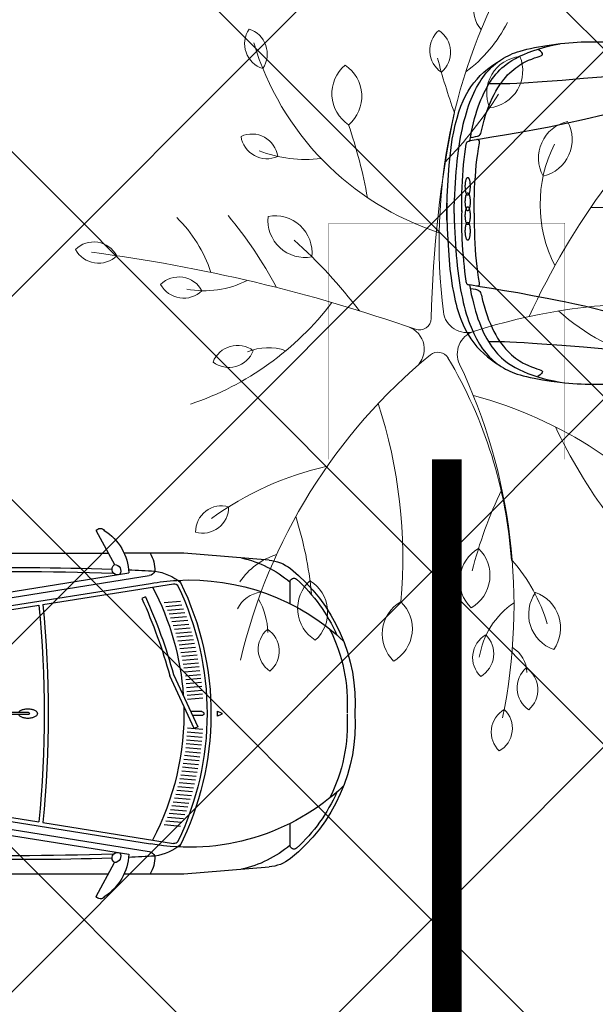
# Model space of a CAD drawing. Header units: millimetres. Extents: x 747415 to 1601423, y -236173 to 551995.
# Tile 278 of 549: x 1035586 to 1038514, y 208168 to 213172. Entities that reach past the tile are written whole.
import ezdxf

# ---------------------------------------------------------------- set-up
doc = ezdxf.new("R2010")
doc.units = ezdxf.units.MM
doc.header["$LTSCALE"] = 100
doc.header["$MEASUREMENT"] = 0
doc.linetypes.add('DASHED2', pattern=[9.525, 6.35, -3.175])
doc.layers.get('0').update_dxf_attribs({"linetype": 'CONTINUOUS', "lineweight": 0})
for name, color, linetype in [('T--A9041_VERHARDING_Parkeren', 9, 'CONTINUOUS'), ('T--L9041_VERHARDING_Parkeren', 9, 'DASHED2'), ('T--L9082_INRICHTING_SPECIFIEK_Auto', 8, 'CONTINUOUS')]:
    doc.layers.add(name, color=color, linetype=linetype)
for name, color, linetype, lineweight in [('T--A9042_BEPLANTING', 90, 'CONTINUOUS', 0), ('T--L9032_HEKWERKEN', 7, 'CONTINUOUS', 0), ('T--L9042_BOMEN', 84, 'CONTINUOUS', 0)]:
    doc.layers.add(name, color=color, linetype=linetype, lineweight=lineweight)

# ---------------------------------------------------------------- blocks, each defined once
blk = doc.blocks.new('auto17')
for p, q in [((703.6, 867.6), (1533.8, 867.6)), ((115.7, 361.8), (115.3, 362.7)), ((75.7, 9.3), (75.7, -1.4)), ((75.7, -15.2), (75.7, -2.9)), ((705, -871.5), (1505.7, -871))]:
    blk.add_line(p, q)
for points in [[(37.6, 1), (38.1, 33.9), (39, 66.2), (40.5, 97.1), (41.9, 127.5), (43.8, 156.8), (45.7, 185.8), (48.1, 213.7), (50.5, 241.2), (53.3, 267.1), (56.2, 293.1), (59.5, 318.1), (62.9, 342.1), (66.7, 365.7), (70.5, 388.7), (74.8, 410.8), (79.1, 431.8), (83.8, 452.9), (88.6, 472.5), (93.8, 492.1), (99.1, 510.7), (104.8, 528.9), (110.5, 546.5), (116.7, 563.2), (123.3, 579.4), (136.7, 610.3), (151, 638.7), (166.2, 664.7), (182.4, 688.7), (199.6, 710.3), (217.7, 730.4), (226.7, 739.2), (236.7, 748), (246.2, 756.3), (256.3, 764.2), (266.7, 771.5), (277.2, 778.9), (287.7, 785.2), (298.6, 791.6), (310.1, 797), (321.5, 802.4), (333, 807.8), (344.9, 812.2), (357.7, 816.6), (372.5, 821), (388.7, 825.4), (405.8, 829.8), (424.9, 834.2), (444.4, 838.2), (486.3, 846), (531.1, 852.9), (576.9, 858.3)], [(116.2, 364.2), (120.5, 388.2), (124.8, 411.7), (130, 434.3), (135.2, 456.3), (140.5, 477.4), (146.2, 498), (152.4, 517.6), (158.6, 536.7), (165.7, 555.3), (172.4, 573), (179.6, 590.2), (187.2, 606.8), (195.3, 622.5), (203.4, 637.7), (211.9, 651.9), (220.5, 665.6), (229.6, 678.9), (239.1, 691.1), (248.6, 703.4), (258.6, 714.2), (268.6, 725), (279.1, 734.8), (290.1, 744.1), (301, 752.4), (314.4, 763.2), (330.1, 773.5), (348.2, 783.8), (368.2, 794.1), (389.6, 803.9), (413, 813.2), (437.3, 822.5), (463, 830.8), (489.6, 838.7), (517.3, 845.5), (545.9, 851.9), (574.4, 857.3)], [(576.9, 858.3), (598.7, 860.7), (620.2, 862.7), (641.6, 864.7), (662.6, 866.1), (683, 867.1), (703.1, 867.6)], [(121, 381.3), (133.4, 383.8), (145.3, 385.8), (155.7, 388.7), (160, 391.2), (164.3, 394.1), (168.1, 398), (171.5, 402.4), (173.8, 408.8), (175.8, 416.6), (175.8, 415.2), (182.4, 443.1), (189.6, 469.6), (196.7, 494.6), (204.8, 518.6), (212.9, 540.6), (221.5, 561.7), (230.5, 581.3), (239.6, 600), (249.1, 617.1), (258.6, 633.8), (268.6, 649), (278.6, 662.7), (288.6, 675.9), (298.6, 688.2), (308.7, 699), (319.1, 709.8), (329.1, 719.1), (339.6, 727.4), (349.6, 735.7), (359.6, 743.1), (369.2, 749.5), (378.7, 755.3), (388.2, 760.7), (397.7, 765.6), (415.4, 774), (431.5, 780.3), (445.9, 785.2), (458.7, 789.6), (469.7, 793.1), (477.8, 796.5), (481.1, 798), (483.5, 799.9), (484.9, 801.9), (486.3, 803.9), (486.3, 805.8), (485.8, 808.3), (482.5, 813.7), (475.4, 820.5), (463.5, 829.3)], [(1.9, -49.5), (0.9, -44.6), (0, -32.3), (0, -16.2), (0, 0), (0, 12.2), (0.4, 17.7), (2.4, 77.9), (4.7, 134.3), (8.1, 187.2), (11.9, 237.2), (16.2, 284.3), (21.9, 327.9), (28.1, 369.6), (35.2, 408.3), (42.8, 444.1), (47.1, 461.3), (51.4, 477.9), (56.2, 493.6), (61, 509.3), (66.2, 524.5), (71.4, 538.7), (82.9, 566.1), (94.8, 591.6), (108.1, 615.6), (121.9, 637.7), (136.7, 658.3), (152.9, 677.9), (170, 696), (187.7, 713.2), (206.7, 728.9), (226.7, 744.6), (247.7, 759.3), (270.1, 773)], [(1246.1, 724), (1240.8, 724.5), (1227, 724), (1205.1, 722.5), (1178.9, 720.5), (1146.1, 718.1), (1107, 715.2), (1019.8, 707.8), (917.9, 699.5), (807.4, 690.1), (695, 680.8), (584.9, 672), (483.5, 664.7), (436.3, 661.2), (393.4, 658.3), (355.3, 656.3), (321, 654.8), (293.4, 653.9), (272.5, 653.9), (213.9, 653.9)], [(1140.8, 591.1), (1079.4, 572.5), (1019.8, 555.3), (962.7, 539.2), (906.4, 524), (852.1, 509.8), (800.2, 496.6), (748.8, 484.3), (699.7, 472.5), (652.1, 462.2), (605.9, 451.9), (561.6, 442.6), (519.2, 434.3), (436.8, 418.6), (361.5, 404.9), (292.9, 393.6), (228.1, 382.8), (169.5, 373), (117.2, 364.2)], [(74.8, 5.9), (75.3, 69.6), (77.1, 130.4), (80.5, 187.8), (82.9, 215.7), (84.8, 243.1), (87.6, 269.6), (90.5, 295.6), (93.8, 321.1), (97.6, 345.6), (97.6, 345.6), (97.6, 346.6), (97.6, 347), (98.6, 351.4), (100, 354.4), (101, 356.8), (102.4, 358.8), (103.8, 360.3), (105.7, 361.3), (109.1, 362.2), (112.9, 362.7), (117.2, 363.7)], [(139.1, -1.4), (139.1, 30.4), (139.6, 61.8), (140.5, 92.6), (141.5, 123), (142.4, 153.4), (144.3, 183.3), (146.7, 212.7), (149.1, 241.7), (152.4, 270.1), (155.7, 298.5), (160, 326), (164.8, 353.4), (165.3, 356.8), (164.8, 359.8), (164.8, 362.7), (164.3, 365.2), (163.4, 366.7), (162.4, 367.6), (160.5, 368.6), (158.6, 369.6), (155.3, 370.6), (151.5, 371.1)], [(1.4, 44.6), (0, 27), (0, -6.8), (0.4, -25), (2.4, -85.3), (4.7, -141.6), (8.1, -194.1), (11.9, -244.6), (16.6, -291.1), (21.9, -334.8), (28.1, -376.4), (35.2, -414.7), (43.3, -450.4), (51.9, -484.3), (61.4, -515.6), (71.9, -544.5), (83.3, -571.5), (95.3, -597), (108.6, -620.5), (122.4, -642.6), (137.7, -663.1), (153.8, -682.3), (170.5, -700.4), (188.6, -717.1), (207.7, -733.3), (227.7, -748.4), (248.6, -763.2), (271, -776.9)], [(37.6, 1), (38.1, -31.8), (39.5, -64.2), (40.5, -95.1), (41.9, -125.4), (43.8, -155.4), (45.7, -183.8), (48.1, -212.2), (50.5, -239.7), (53.3, -266.1), (56.2, -291.6), (59.5, -317.1), (62.9, -341.1), (66.7, -364.7), (70.5, -387.7), (74.8, -409.7), (79.1, -431.8), (83.8, -452.4), (89.1, -472.5), (94.3, -492.1), (99.5, -511.2), (105.2, -529.3), (111, -547), (117.2, -564.2), (123.8, -580.3), (130.5, -596), (137.2, -611.2), (144.3, -625.9), (151.5, -640.1), (159.1, -653.4), (167.2, -666.6), (174.8, -678.9), (183.4, -690.6), (192, -701.9), (200.5, -713.2), (209.6, -723.5), (218.6, -733.3), (228.1, -742.6), (237.7, -751.4), (247.7, -759.7), (257.7, -767.6), (267.7, -775.4), (278.6, -782.3), (289.1, -789.1), (300.1, -795), (311.5, -800.9), (322.9, -806.3), (334.4, -811.7), (346.3, -816.1), (359.1, -820.5), (373.9, -824.9), (390.1, -829.3), (407.3, -833.7), (426.3, -838.2), (445.9, -842.1), (466.3, -846), (487.8, -849.9), (509.7, -853.3), (532, -856.8), (554.9, -859.7), (577.8, -862.7)], [(75.7, -8.8), (75.7, -41.2), (76.2, -72.5), (77.1, -102.9), (78.1, -133.3), (79.5, -162.7), (81.4, -191.6), (83.3, -219.6), (85.7, -247.5), (88.6, -274), (91.4, -300.5), (94.8, -325.9), (98.6, -351), (99.5, -355.3), (101, -358.8), (101.9, -361.2), (103.4, -363.2), (104.8, -364.2), (106.7, -365.1), (110, -366.1), (113.8, -366.6), (118.1, -367.6)], [(139.1, -1.4), (139.1, -33.3), (139.6, -64.7), (140.5, -95.6), (141.5, -126.5), (143.4, -156.8), (145.3, -186.7), (147.6, -216.2), (150, -245.1), (153.4, -274), (157.2, -301.9), (161.5, -329.9), (166.2, -357.3), (166.2, -360.7), (165.7, -363.7), (165.7, -366.6), (165.3, -369.1), (164.3, -370.5), (163.4, -371.5), (161.5, -372.5), (159.6, -373.5), (156.2, -374.5), (152.4, -375)], [(117.2, -368.1), (121.5, -392.1), (125.8, -415.6), (131, -438.2), (136.2, -460.2), (141.5, -481.3), (147.2, -501.9), (153.4, -521.5), (160, -540.6), (166.7, -559.3), (173.4, -576.9), (181, -594.1), (188.6, -610.7), (196.2, -626.4), (204.8, -641.6), (212.9, -655.8), (222, -669.5), (231, -682.8), (240.5, -695), (250.1, -707.3), (260.1, -718.1), (270.1, -728.9), (280.6, -738.7), (291.5, -748), (302.5, -756.3), (315.8, -767.1), (331.5, -777.4), (349.6, -787.7), (369.2, -798), (391.1, -807.8), (413.9, -817.1), (438.2, -826.4), (464, -834.7), (491.1, -842.6), (518.2, -849.4), (546.8, -855.8), (575.4, -861.2)], [(1142.3, -595.5), (1080.8, -576.9), (1021.2, -559.7), (964.1, -543.6), (907.9, -527.9), (853.6, -513.7), (801.2, -500.9), (700.2, -476.4), (606.8, -455.8), (520.1, -438.2), (438.2, -422.5), (362.9, -408.8), (293.9, -397.5), (229.1, -386.7), (171, -376.9), (118.1, -368.1)], [(121.9, -385.2), (134.8, -387.7), (146.2, -389.7), (156.7, -392.6), (161.5, -394.6), (165.7, -397.5), (169.5, -400.9), (172.4, -405.8), (174.8, -411.7), (176.7, -419.1), (183.4, -447), (190.5, -474), (197.7, -498.5), (205.8, -522.5), (213.9, -545), (222.4, -565.6), (231.5, -585.7), (240.5, -604.3), (250.1, -621.5), (259.6, -637.7), (269.6, -652.9), (279.6, -667.1), (289.6, -679.8), (299.6, -692.1), (309.6, -703.4), (320.1, -713.7), (330.1, -723), (340.6, -731.8), (350.6, -739.6), (360.6, -747), (370.1, -753.4), (379.6, -759.3), (389.1, -764.6), (398.7, -769.5), (416.3, -777.9), (432.5, -784.2), (446.8, -789.6), (459.7, -793.5), (470.6, -797.5), (478.7, -800.4), (482, -802.4), (484.4, -803.8), (485.8, -805.8), (487.3, -807.8), (487.3, -809.7), (486.8, -812.2), (483.5, -817.6), (476.3, -824.4), (464.4, -833.2)], [(1247.5, -727.9), (1230.8, -727.9), (1182.7, -724.9), (1108.4, -719.1), (1021.2, -711.7), (919.3, -703.4), (808.8, -694), (695.9, -684.7), (586.3, -675.9), (484.9, -668.5), (392.5, -662.2), (320.1, -658.3), (273.4, -657.8), (214.8, -657.8)], [(577.8, -862.7), (599.7, -865.1), (621.1, -867.1), (642.6, -868.5), (663.5, -870), (684, -871), (704, -871.5)]]:
    blk.add_lwpolyline(points)
for points in [[(106.2, 45.7, 0.160669), (108.6, 46.6, 0.089762), (110.9, 49.1, 0.048317), (113, 53.3, 0.029972), (114.8, 59, 0.021217), (116.4, 65.8, 0.016703), (117.5, 73.7, 0.014363), (118.3, 82.2, 0.013351), (118.5, 91, 0.013351), (118.3, 99.9, 0.014363), (117.6, 108.4, 0.016703), (116.5, 116.3, 0.021217), (115, 123.1, 0.029972), (113.2, 128.8, 0.048317), (111.1, 133, 0.089762), (108.8, 135.6, 0.160669), (106.5, 136.5, 0.160669), (104.1, 135.6, 0.089762), (101.8, 133, 0.048317), (99.7, 128.8, 0.029972), (97.8, 123.2, 0.021217), (96.3, 116.3, 0.016703), (95.1, 108.5, 0.014363), (94.4, 100, 0.013351), (94.1, 91.1, 0.013351), (94.3, 82.3, 0.014363), (95, 73.8, 0.016703), (96.1, 65.9, 0.021217), (97.6, 59, 0.029972), (99.4, 53.4, 0.048317), (101.5, 49.2, 0.089762), (103.8, 46.6, 0.160669)], [(106.7, -33.6, 0.159094), (109.2, -32.7, 0.089825), (111.5, -30.1, 0.048671), (113.6, -25.9, 0.03028), (115.4, -20.3, 0.021465), (116.9, -13.4, 0.01691), (118, -5.5, 0.014547), (118.6, 3, 0.013523), (118.8, 11.8, 0.013523), (118.5, 20.7, 0.014547), (117.8, 29.2, 0.01691), (116.6, 37, 0.021465), (115, 43.9, 0.03028), (113.1, 49.5, 0.048671), (110.9, 53.7, 0.089825), (108.6, 56.3, 0.159094), (106.2, 57.1, 0.159094), (103.8, 56.3, 0.089825), (101.5, 53.7, 0.048671), (99.4, 49.5, 0.03028), (97.5, 43.8, 0.021465), (96, 36.9, 0.01691), (94.9, 29.1, 0.014547), (94.3, 20.5, 0.013523), (94.1, 11.7, 0.013523), (94.4, 2.8, 0.014547), (95.2, -5.7, 0.01691), (96.4, -13.5, 0.021465), (97.9, -20.4, 0.03028), (99.8, -26, 0.048671), (102, -30.2, 0.089825), (104.3, -32.7, 0.159094)], [(106.2, -103.6, 0.159111), (108.6, -102.8, 0.089825), (110.9, -100.2, 0.048668), (113.1, -96, 0.030277), (115, -90.4, 0.021462), (116.6, -83.5, 0.016908), (117.8, -75.7, 0.014545), (118.5, -67.2, 0.013521), (118.8, -58.3, 0.013521), (118.6, -49.5, 0.014545), (118, -41, 0.016908), (116.9, -33.1, 0.021462), (115.4, -26.2, 0.030277), (113.6, -20.6, 0.048668), (111.5, -16.4, 0.089825), (109.2, -13.8, 0.159111), (106.7, -12.9, 0.159111), (104.3, -13.7, 0.089825), (102, -16.3, 0.048668), (99.8, -20.5, 0.030277), (97.9, -26.1, 0.021462), (96.4, -33, 0.016908), (95.2, -40.8, 0.014545), (94.4, -49.3, 0.013521), (94.1, -58.2, 0.013521), (94.3, -67, 0.014545), (94.9, -75.5, 0.016908), (96, -83.4, 0.021462), (97.5, -90.3, 0.030277), (99.4, -95.9, 0.048668), (101.5, -100.1, 0.089825), (103.8, -102.7, 0.159111)], [(106.5, -182.9, 0.160669), (108.8, -182.1, 0.089762), (111.1, -179.5, 0.048317), (113.2, -175.3, 0.029972), (115, -169.6, 0.021217), (116.5, -162.7, 0.016703), (117.6, -154.9, 0.014363), (118.3, -146.4, 0.013351), (118.5, -137.5, 0.013351), (118.3, -128.7, 0.014363), (117.5, -120.2, 0.016703), (116.4, -112.3, 0.021217), (114.8, -105.5, 0.029972), (113, -99.8, 0.048317), (110.9, -95.6, 0.089762), (108.6, -93.1, 0.160669), (106.2, -92.2, 0.160669), (103.8, -93.1, 0.089762), (101.5, -95.7, 0.048317), (99.4, -99.9, 0.029972), (97.6, -105.5, 0.021217), (96.1, -112.4, 0.016703), (95, -120.2, 0.014363), (94.3, -128.8, 0.013351), (94.1, -137.6, 0.013351), (94.4, -146.5, 0.014363), (95.1, -155, 0.016703), (96.3, -162.8, 0.021217), (97.8, -169.7, 0.029972), (99.7, -175.3, 0.048317), (101.8, -179.5, 0.089762), (104.1, -182.1, 0.160669)]]:
    blk.add_lwpolyline(points, format="xyb", close=True)
blk = doc.blocks.new('auto64')
for points in [[(-2304.5, 929), (-2397.7, 757.5)], [(-3183.6, 779.6), (-2750, 815), (-2446.3, 815)], [(-436.4, 779.6), (-870, 815), (-2366.4, 815)], [(-1737, 567.8), (-2573.7, 701.2)], [(-1732.3, 597.4), (-2470.4, 715.1)], [(-3290, 558.5), (-3290, 668.7)], [(-2032.1, 554.1), (-2698.1, 660.3)], [(-1743.3, 528.3), (-2580, 661.7)], [(-2658.9, 545), (-2740.4, 552.2)], [(-2650.5, 564.4), (-2732.4, 571.6)], [(-2554.7, 593.2), (-2536.5, 585)], [(-1746.5, 508.6), (-2012.3, 550.9)], [(-2674.7, 506.3), (-2755.5, 513.4)], [(-2667, 525.7), (-2748.1, 532.8)], [(-2696, 447.9), (-2775.9, 455)], [(-2689.2, 467.4), (-2769.4, 474.5)], [(-2682.1, 486.9), (-2762.6, 494)], [(-2708.6, 408.9), (-2788, 415.9)], [(-2702.5, 428.4), (-2782.1, 435.5)], [(-2725.3, 350.1), (-2804, 357.1)], [(-2720, 369.7), (-2798.9, 376.7)], [(-2714.5, 389.3), (-2793.6, 396.3)], [(-2734.9, 310.8), (-2813.3, 317.8)], [(-2730.2, 330.5), (-2808.8, 337.4)], [(-2747.1, 251.7), (-2825.1, 258.6)], [(-2743.3, 271.4), (-2821.4, 278.3)], [(-2739.2, 291.1), (-2817.5, 298)], [(-2753.8, 212.1), (-2831.6, 219)], [(-2750.6, 231.9), (-2828.5, 238.8)], [(-2761.6, 152.6), (-2839.3, 159.4)], [(-2759.9, 172.5), (-2837, 179.3)], [(-2758.1, 192.4), (-2834.5, 199.2)], [(-2697.1, 199), (-2820.5, -67), (-2802.3, -75.4), (-2678.2, 192.1)], [(-2765.1, 112.7), (-2843.1, 119.6)], [(-2763.4, 132.6), (-2841.4, 139.5)], [(-2768.7, 72.9), (-2846.4, 79.7)], [(-2766.9, 92.8), (-2844.6, 99.7)], [(-2940.1, -4.6), (-2921, -12.7), (-2921, 0), (-2921, 12.7), (-2940.1, 4.6)], [(-2841.7, 10), (-2784.7, 10)], [(-1960.2, 5), (-1810.2, 5)], [(-2841.7, -10), (-2794, -10)], [(-1960.2, -5), (-1810.2, -5)], [(-2768.7, -72.9), (-2846.4, -79.7)], [(-2766.9, -92.8), (-2844.6, -99.7)], [(-2765.1, -112.7), (-2843.1, -119.6)], [(-2763.4, -132.6), (-2841.4, -139.5)], [(-2761.6, -152.6), (-2839.3, -159.4)], [(-2759.9, -172.5), (-2837, -179.3)], [(-2758.1, -192.4), (-2834.5, -199.2)], [(-2753.8, -212.1), (-2831.6, -219)], [(-2750.6, -231.9), (-2828.5, -238.8)], [(-2747.1, -251.7), (-2825.1, -258.6)], [(-2743.3, -271.4), (-2821.4, -278.3)], [(-2739.2, -291.1), (-2817.5, -298)], [(-2734.9, -310.8), (-2813.3, -317.8)], [(-2730.2, -330.5), (-2808.8, -337.4)], [(-2725.3, -350.1), (-2804, -357.1)], [(-2720, -369.7), (-2798.9, -376.7)], [(-2714.5, -389.3), (-2793.6, -396.3)], [(-2708.6, -408.9), (-2788, -415.9)], [(-2702.5, -428.4), (-2782.1, -435.5)], [(-2696, -447.9), (-2775.9, -455)], [(-2689.2, -467.4), (-2769.4, -474.5)], [(-2682.1, -486.9), (-2762.6, -494)], [(-2674.7, -506.3), (-2755.5, -513.4)], [(-2667, -525.7), (-2748.1, -532.8)], [(-2658.9, -545), (-2740.4, -552.2)], [(-1743.3, -528.3), (-2580, -661.7)], [(-1746.5, -508.6), (-2012.3, -550.9)], [(-3290, -668.7), (-3290, -558.5)], [(-2650.5, -564.4), (-2732.4, -571.6)], [(-2032.1, -554.1), (-2698.1, -660.3)], [(-1737, -567.8), (-2573.7, -701.2)], [(-1732.3, -597.4), (-2470.4, -715.1)], [(-2446.3, -815), (-2750, -815), (-3183.6, -779.6)], [(-2304.5, -929), (-2397.7, -757.5)], [(-436.4, -779.6), (-870, -815), (-2366.4, -815)]]:
    blk.add_lwpolyline(points)
for centre, radius, start, end in [((-2199.5, 702.7), 271.1, 122.5061, 177.3807), ((-2325.6, 917.5), 24, 28.4487, 144.8117), ((-2433.2, 726.8), 169.4, 148.6333, 180.9564), ((-3167.3, 580.3), 200, 94.6669, 128.5195), ((-2919.5, 231.4), 573.2, 102.481, 130.272), ((-2396.9, 725.7), 31.7, 91.422, 214.9423), ((-2412.7, 733.7), 28.1, 248.5131, 57.8511), ((-2747.5, 52.9), 874.1, 128.5195, 183.4666), ((-2566.5, 466), 260.5, 97.9758, 129.7902), ((-1914, -11588.8), 12332, 92.58016, 93.20092), ((-2568.5, 737.6), 36.8, 201.7756, 261.8193), ((-1911, -12957.7), 13680.1, 87.91744, 92.01787), ((-1911, -12957.7), 13700.1, 84.95581, 91.981), ((-2779, -463.8), 1142.9, 86.7478, 133.301), ((-2747.5, 52.9), 854.1, 132.4061, 156.0666), ((-3310, 668.7), 20, 0, 132.4061), ((-1377.2, 0), 1510.8, 153.8364, 206.6643), ((-2715.3, 657.3), 20, 86.7478, 153.8364), ((-2701.2, 640.5), 20, 80.9423, 154.1833), ((-2779, -463.8), 1142.9, 79.9751, 86.7478), ((-1377.2, 0), 1490.8, 154.1833, 205.8167), ((-1377.2, 0), 1372.8, 152.0676, 176.1797), ((-87.3, -520.5), 2707.1, 155.7055, 164.5863), ((-87.3, -520.5), 2687.1, 155.7055, 164.6216), ((3446.7, 0), 5506.7, 174.225, 185.775), ((3446.7, 0), 5486.7, 174.2369, 185.7631), ((-2747.5, 52.9), 834.1, 153.1339, 183.4666), ((-2938.2, 0), 5, 112.786, 247.214), ((-2841.7, 0), 10, 90, 270), ((-1377.2, 0), 1372.8, 178.392, 207.9324), ((-1992, 0), 13, 140.4731, 180), ((-1992, 0), 13, 180, 219.5269), ((-1975.1, -13.9), 34.9, 116.6567, 140.4731), ((-1963.8, -36.4), 60, 101.7464, 116.6567), ((-1956.4, -72.1), 96.5, 90, 101.7464), ((-1960.2, 0), 5, 90, 270), ((-1956.4, -72.1), 96.5, 78.2536, 90), ((-1949, -36.4), 60, 63.3433, 78.2536), ((-1937.7, -13.9), 34.9, 39.5269, 63.3433), ((-2747.5, -52.9), 874.1, 176.5334, 231.4805), ((-2747.5, -52.9), 834.1, 176.5334, 206.8661), ((-1975.1, 13.9), 34.9, 219.5269, 243.3433), ((-1963.8, 36.4), 60, 243.3433, 258.2536), ((-1956.4, 72.1), 96.5, 258.2536, 270), ((-1956.4, 72.1), 96.5, 270, 281.7464), ((-1949, 36.4), 60, 281.7464, 296.6567), ((-1937.7, 13.9), 34.9, 296.6567, 320.4731), ((-2779, 463.8), 1142.9, 226.699, 280.0249), ((-2747.5, -52.9), 854.1, 203.9334, 227.5939), ((-2701.2, -640.5), 20, 205.8167, 279.0577), ((-3310, -668.7), 20, 227.5939, 0), ((-2919.5, -231.4), 573.2, 229.728, 257.519), ((-2566.5, -466), 260.5, 230.2098, 262.0242), ((-1911, 12957.7), 13700.1, 268.019, 275.05153), ((-3167.3, -580.3), 200, 231.4805, 265.3331), ((-2433.2, -726.8), 169.4, 179.0436, 211.3667), ((-2568.5, -737.6), 36.8, 98.1807, 158.2244), ((-1914, 11588.8), 12332, 266.79908, 267.41984), ((-2199.5, -702.7), 271.1, 182.6193, 237.4939), ((-2396.9, -725.7), 31.7, 145.0577, 268.578), ((-2412.7, -733.7), 28.1, 302.1489, 111.4869), ((-1911, 12957.7), 13680.1, 267.98213, 272.08256), ((-2325.6, -917.5), 24, 215.1883, 331.5513)]:
    blk.add_arc(centre, radius, start, end)
blk = doc.blocks.new('boom26')
for centre, radius, start, end in [((2713.7, 860.7), 2847.5, 157.8706, 194.6902), ((1710.4, 3800.5), 3830.1, 218.5331, 241.7877), ((-2075.7, 884.9), 1445.9, 355.513, 21.8929), ((2322.5, -556.2), 2147.2, 124.9862, 161.6941), ((-924.8, 1385.2), 1141.4, 314.8692, 341.5947), ((-543.1, 3036.5), 2706.6, 291.933, 303.1444), ((-995.8, 509.1), 189.7, 9.3193, 115.5973), ((-890.6, 710.8), 189.7, 189.3193, 295.5973), ((-624.7, 1194.2), 679.7, 239.8131, 293.7836), ((-1360.8, 278.9), 189.7, 2.7217, 108.9997), ((-1233.1, 467.2), 189.7, 182.7217, 288.9997), ((1477.5, 301.2), 189.7, 51.1528, 157.4308), ((-332.2, 2833.4), 2847.5, 236.9681, 273.6695), ((-1941.9, -191.8), 688.5, 32.5366, 60.1102), ((1663.8, -420.8), 868.2, 103.3279, 127.7935), ((1421.3, 521.7), 189.7, 231.1528, 337.4308), ((1788.1, 224), 132.8, 36.861, 143.139), ((-2516.8, -1438.1), 2188.5, 42.6505, 54.2085), ((1696.6, 157.7), 147.2, 86.8767, 146.1371), ((1788.1, 383.2), 132.8, 216.861, 323.139), ((-1661.4, 385.1), 147.2, 248.8767, 308.1371), ((1150.6, -2047.2), 2308.7, 90.4669, 117.4844), ((1189, -2581.6), 2847.5, 74.9681, 112.0411), ((1702.7, 470.5), 412, 210.4763, 257.4087), ((1841.8, 2142.3), 2188.5, 240.6505, 252.2085), ((1975.9, 82.3), 132.8, 26.4801, 132.7581), ((2004.6, 238.9), 132.8, 206.4801, 312.7581), ((-1472.8, -25.2), 132.8, 36.8567, 143.1347), ((-2096.9, 3334.3), 3360.2, 281.2858, 286.2361), ((356.9, 5737.6), 5829.6, 254.94405, 265.30416), ((-157.6, 111.5), 120, 273.6695, 14.6232), ((75.4, 169), 120, 194.6902, 292.0411), ((1190, -41.5), 189.7, 26.4801, 132.7581), ((1591.9, 10.8), 132.8, 26.4801, 132.7581), ((1620.6, 167.4), 132.8, 206.4801, 312.7581), ((-1472.8, 134.1), 132.8, 216.8567, 323.1347), ((1231, 182.4), 189.7, 206.4801, 312.7581), ((112.8, -52.2), 60, 117.4844, 215.9239), ((-1908.4, 529.4), 1457.9, 283.3232, 338.4729), ((-125.3, -132.2), 60, 337.2295, 85.3042), ((2370, 1583.2), 2847.5, 215.9239, 253.3681), ((26.2, -236.7), 120, 37.8277, 157.4981), ((7467.3, -3319.2), 8174.3, 157.22955, 169.12777), ((935.3, -2818.2), 2533.1, 81.5413, 104.631), ((1436.7, -451.9), 189.7, 26.4801, 132.7581), ((1477.7, -228.1), 189.7, 206.4801, 312.7581), ((-1279.7, -546.1), 189.7, 36.861, 143.139), ((-420.9, -3045), 2706.6, 97.0317, 105.1444), ((-1279.7, -318.6), 189.7, 216.861, 323.139), ((1340.5, -2672.1), 2706.6, 124.198, 134.5901), ((-1630.3, -622.3), 666.1, 335.8015, 3.4272), ((-1216.7, -1716.6), 1510.5, 15.1971, 49.2879), ((2197.5, -384.9), 1620.7, 189.2555, 212.2447), ((-499.6, -846.6), 189.7, 80.7132, 186.9912), ((-657.3, -682.5), 189.7, 260.7132, 6.9912), ((1328, -877.2), 189.7, 38.5051, 144.7832), ((1290.8, -2554.5), 1790.5, 91.6796, 104.4588), ((1321.5, -649.7), 189.7, 218.5051, 324.7832), ((-1519.8, -956.6), 132.8, 52.7003, 158.9783), ((-978.1, -934.8), 132.8, 94.7219, 200.9999), ((-1113, -850.1), 132.8, 274.7219, 20.9999), ((590.2, -2836.8), 2188.5, 114.7162, 126.2743), ((236.8, -925), 259.2, 156.2605, 200.3773), ((-1563.3, -803.4), 132.8, 232.7003, 338.9783), ((1371.2, -846.4), 350.7, 193.7041, 232.3597), ((1513.1, -1078.2), 132.8, 36.8567, 143.1347), ((-804.5, -1188.3), 475.6, 345.8111, 23.9227), ((89.6, -1072.6), 132.8, 139.2589, 245.537), ((-66, -1106.8), 132.8, 319.2589, 65.537), ((1406.1, -1337.2), 339.5, 87.2638, 117.1832), ((1513.2, -918.9), 132.8, 216.8567, 323.1347), ((1364.1, -1014.7), 147.2, 182.1991, 241.4596), ((-247.9, -1843.7), 688.5, 104.6024, 132.176), ((898.6, -1201.6), 132.8, 160.9227, 267.2007), ((766.7, -1290.9), 132.8, 340.9227, 87.2007), ((-275.4, -1349), 132.8, 114.555, 220.833), ((-431, -1315), 132.8, 294.555, 40.833), ((-478.9, -1770.2), 132.8, 114.871, 221.149), ((-634.7, -1737.1), 132.8, 294.871, 41.149)]:
    blk.add_arc(centre, radius, start, end)

msp = doc.modelspace()

# ---------------------------------------------------------------- hatches: boundary and pattern name
at = {"layer": 'T--A9041_VERHARDING_Parkeren', "linetype": 'Continuous'}
h = msp.add_hatch(dxfattribs=at)
h.set_pattern_fill('ANSI37', color=256, scale=10000, style=0)
h.paths.add_polyline_path([(1042408.673, 217506.486), (1041083.526, 216825.277), (1040386.81, 216462.228), (1039767.387, 216148.144), (1038409.814, 215399.988), (1035742.204, 213942.385), (1033118.358, 212460.248), (1033108.673, 212454.589), (1033108.673, 193325.106), (1042408.673, 193325.106)])
at = {"layer": 'T--A9042_BEPLANTING'}
h = msp.add_hatch(dxfattribs=at)
h.set_pattern_fill('GRASS', color=256, scale=1500, style=0)
edge = h.paths.add_edge_path()
edge.add_line((1194589.183, 247525.193), (1194593.64, 247264.881))
edge.add_line((1194593.64, 247264.881), (1189597.042, 247120.843))
edge.add_line((1189597.042, 247120.843), (1179615.176, 246734.424))
edge.add_line((1179615.176, 246734.424), (1169673.169, 246260.926))
edge.add_line((1169673.169, 246260.926), (1159743.156, 245284.429))
edge.add_line((1159743.156, 245284.429), (1149794.302, 244232.037))
edge.add_line((1149794.302, 244232.037), (1139904.319, 243419.621))
edge.add_line((1139904.319, 243419.621), (1138613.747, 243325.021))
edge.add_line((1138613.747, 243325.021), (1135690.007, 243117.197))
edge.add_line((1135690.007, 243117.197), (1132771.926, 242932.503))
edge.add_line((1132771.926, 242932.503), (1129859.398, 242758.599))
edge.add_line((1129859.398, 242758.599), (1126616.556, 242566.575))
edge.add_line((1126616.556, 242566.575), (1123385.964, 242364.695))
edge.add_line((1123385.964, 242364.695), (1120184.728, 242139.833))
edge.add_line((1120184.728, 242139.833), (1117014.113, 241880.011))
edge.add_line((1117014.113, 241880.011), (1113876.289, 241570.228))
edge.add_line((1113876.289, 241570.228), (1110773.76, 241198.319))
edge.add_line((1110773.76, 241198.319), (1107692.214, 240764.72))
edge.add_line((1107692.214, 240764.72), (1104624.361, 240306.925))
edge.add_line((1104624.361, 240306.925), (1101572.465, 239835.828))
edge.add_line((1101572.465, 239835.828), (1100403.086, 239650.924))
edge.add_line((1100403.086, 239650.924), (1097780.987, 239217.99))
edge.add_line((1097780.987, 239217.99), (1095157.329, 238732.83))
edge.add_line((1095157.329, 238732.83), (1092526.922, 238274.052))
edge.add_line((1092526.922, 238274.052), (1089457.602, 237766.051))
edge.add_line((1089457.602, 237766.051), (1086388.73, 237224.846))
edge.add_line((1086388.73, 237224.846), (1083401.545, 236651.668))
edge.add_line((1083401.545, 236651.668), (1080469.385, 236024.459))
edge.add_line((1080469.385, 236024.459), (1077519.444, 235269.823))
edge.add_line((1077519.444, 235269.823), (1074567.867, 234454.498))
edge.add_line((1074567.867, 234454.498), (1071611.505, 233602.32))
edge.add_line((1071611.505, 233602.32), (1068661.406, 232725.291))
edge.add_line((1068661.406, 232725.291), (1065719.424, 231822.381))
edge.add_line((1065719.424, 231822.381), (1062684.54, 230856.109))
edge.add_line((1062684.54, 230856.109), (1059866.196, 229920.836))
edge.add_line((1059866.196, 229920.836), (1056845.381, 228880.035))
edge.add_line((1056845.381, 228880.035), (1054034.15, 227860.451))
edge.add_line((1054034.15, 227860.451), (1051908.682, 227043.859))
edge.add_line((1051908.682, 227043.859), (1051192.354, 226766.278))
edge.add_line((1051192.354, 226766.278), (1050671.69, 226564.519))
edge.add_line((1050671.69, 226564.519), (1049927.631, 226262.62))
edge.add_line((1049927.631, 226262.62), (1049070.32, 225903.54))
edge.add_line((1049070.32, 225903.54), (1048360.834, 225606.376))
edge.add_line((1048360.834, 225606.376), (1045574.185, 224396.868))
edge.add_line((1045574.185, 224396.868), (1042746.023, 223102.062))
edge.add_line((1042746.023, 223102.062), (1039916.204, 221736.561))
edge.add_line((1039916.204, 221736.561), (1037264.038, 220364.549))
edge.add_line((1037264.038, 220364.549), (1036639.036, 220037.907))
edge.add_line((1036639.036, 220037.907), (1035761.731, 219567.084))
edge.add_line((1035761.731, 219567.084), (1034455.173, 218860.02))
edge.add_line((1034455.173, 218860.02), (1031834.519, 217415.207))
edge.add_line((1031834.519, 217415.207), (1029063.532, 215837.52))
edge.add_line((1029063.532, 215837.52), (1026493.513, 214322.916))
edge.add_line((1026493.513, 214322.916), (1023661.374, 212596.81))
edge.add_line((1023661.374, 212596.81), (1021148.701, 211011.913))
edge.add_line((1021148.701, 211011.913), (1018664.489, 209394.723))
edge.add_line((1018664.489, 209394.723), (1016111.63, 207674.051))
edge.add_line((1016111.63, 207674.051), (1013541.964, 205866.676))
edge.add_line((1013541.964, 205866.676), (1011054.819, 204060.939))
edge.add_line((1011054.819, 204060.939), (1008551.61, 202180.933))
edge.add_line((1008551.61, 202180.933), (1006071.977, 200261.271))
edge.add_line((1006071.977, 200261.271), (1003623.026, 198305.877))
edge.add_line((1003623.026, 198305.877), (1001255.469, 196356.541))
edge.add_line((1001255.469, 196356.541), (998895.97, 194358.237))
edge.add_line((998895.97, 194358.237), (996592.894, 192340.973))
edge.add_line((996592.894, 192340.973), (994271.188, 190253.094))
edge.add_line((994271.188, 190253.094), (992089.799, 188232.713))
edge.add_line((992089.799, 188232.713), (989855.126, 186096.735))
edge.add_line((989855.126, 186096.735), (987565.682, 183840.779))
edge.add_line((987565.682, 183840.779), (985556.73, 181812.43))
edge.add_line((985556.73, 181812.43), (983340.235, 179499.914))
edge.add_line((983340.235, 179499.914), (981234.422, 177237.565))
edge.add_line((981234.422, 177237.565), (979162.94, 174943.215))
edge.add_line((979162.94, 174943.215), (977214.691, 172724.59))
edge.add_line((977214.691, 172724.59), (975036.892, 170165.071))
edge.add_line((975036.892, 170165.071), (973160.412, 167901.106))
edge.add_line((973160.412, 167901.106), (971300.145, 165540.186))
edge.add_line((971300.145, 165540.186), (970653.489, 164750.347))
edge.add_line((970653.489, 164750.347), (969323.906, 163031.694))
edge.add_line((969323.906, 163031.694), (967532.389, 160664.585))
edge.add_line((967532.389, 160664.585), (965620.33, 158124.446))
edge.add_line((965620.33, 158124.446), (963729.485, 155559.861))
edge.add_line((963729.485, 155559.861), (962160.024, 153368.205))
edge.add_line((962160.024, 153368.205), (960583.853, 151476.839))
edge.add_line((960583.853, 151476.839), (957868.106, 147829.141))
edge.add_line((957868.106, 147829.141), (955546.579, 144354.957))
edge.add_line((955546.579, 144354.957), (952781.766, 139999.101))
edge.add_line((952781.766, 139999.101), (950228.309, 135925.671))
edge.add_line((950228.309, 135925.671), (947689.507, 131669.07))
edge.add_line((947689.507, 131669.07), (945836.511, 128467.426))
edge.add_line((945836.511, 128467.426), (939785.242, 117718.876))
edge.add_line((939785.242, 117718.876), (930712.869, 102774.401))
edge.add_line((930712.869, 102774.401), (922173.53, 90199.799))
edge.add_arc((831492.457, 157259.067), 112782.989, 306.60619454, 323.5168236, ccw=False)
edge.add_line((898746.269, 66722.183), (906881.323, 58450.839))
edge.add_arc((1039056.702, -43733.649), 167068.849, 138.06483794, 142.29247104, ccw=False)
edge.add_line((914773.924, 67916.66), (924725.806, 83316.857))
edge.add_line((924725.806, 83316.857), (935036.865, 100427.915))
edge.add_line((935036.865, 100427.915), (938271.243, 105214.41))
edge.add_line((938271.243, 105214.41), (944567.151, 115601.153))
edge.add_line((944567.151, 115601.153), (949536.685, 124088.131))
edge.add_line((949536.685, 124088.131), (954824.472, 132626.587))
edge.add_line((954824.472, 132626.587), (959827.89, 140132.671))
edge.add_line((959827.89, 140132.671), (963059.812, 145135.12))
edge.add_line((963059.812, 145135.12), (965500.197, 148828.356))
edge.add_line((965500.197, 148828.356), (966613.361, 150562.786))
edge.add_line((966613.361, 150562.786), (968025.373, 152669.584))
edge.add_line((968025.373, 152669.584), (969925.147, 155201.552))
edge.add_line((969925.147, 155201.552), (971712.101, 157704.465))
edge.add_line((971712.101, 157704.465), (973307.285, 159791.446))
edge.add_line((973307.285, 159791.446), (974380.773, 161326.936))
edge.add_line((974380.773, 161326.936), (975513.5, 162711.848))
edge.add_line((975513.5, 162711.848), (977022.752, 164676.523))
edge.add_line((977022.752, 164676.523), (979125.989, 167160.936))
edge.add_line((979125.989, 167160.936), (980701.644, 168861.659))
edge.add_line((980701.644, 168861.659), (983077.997, 171627.505))
edge.add_line((983077.997, 171627.505), (985074.319, 173856.029))
edge.add_line((985074.319, 173856.029), (986909.132, 175828.505))
edge.add_line((986909.132, 175828.505), (989063.699, 178159.256))
edge.add_line((989063.699, 178159.256), (991154.428, 180245.145))
edge.add_line((991154.428, 180245.145), (993121.205, 182057.606))
edge.add_line((993121.205, 182057.606), (995324.494, 184142.051))
edge.add_line((995324.494, 184142.051), (997280.219, 186006.612))
edge.add_line((997280.219, 186006.612), (999623.744, 188200.448))
edge.add_line((999623.744, 188200.448), (1002349.065, 190608.065))
edge.add_line((1002349.065, 190608.065), (1004754.956, 192653.066))
edge.add_line((1004754.956, 192653.066), (1007294.928, 194741.918))
edge.add_line((1007294.928, 194741.918), (1008978.786, 196161.928))
edge.add_line((1008978.786, 196161.928), (1011076.047, 197755.95))
edge.add_line((1011076.047, 197755.95), (1013065.241, 199247.814))
edge.add_line((1013065.241, 199247.814), (1015821.037, 201346.882))
edge.add_line((1015821.037, 201346.882), (1017686.716, 202722.52))
edge.add_line((1017686.716, 202722.52), (1020957.031, 204817.97))
edge.add_line((1020957.031, 204817.97), (1023228.197, 206313.401))
edge.add_line((1023228.197, 206313.401), (1026470.58, 208376.744))
edge.add_line((1026470.58, 208376.744), (1028603.548, 209658.432))
edge.add_line((1028603.548, 209658.432), (1030968.801, 211111.637))
edge.add_line((1030968.801, 211111.637), (1032974.557, 212278.47))
edge.add_line((1032974.557, 212278.47), (1034989.373, 213415.47))
edge.add_line((1034989.373, 213415.47), (1036654.679, 214452.728))
edge.add_line((1036654.679, 214452.728), (1038246.03, 215241.653))
edge.add_line((1038246.03, 215241.653), (1039948.347, 216202.761))
edge.add_line((1039948.347, 216202.761), (1041825.775, 217172.039))
edge.add_line((1041825.775, 217172.039), (1043014.131, 217759.859))
edge.add_line((1043014.131, 217759.859), (1045164.207, 218821.145))
edge.add_line((1045164.207, 218821.145), (1047341.541, 219812.404))
edge.add_line((1047341.541, 219812.404), (1050071.07, 221013.985))
edge.add_line((1050071.07, 221013.985), (1051244.22, 221490.97))
edge.add_line((1051244.22, 221490.97), (1052347.556, 221956.97))
edge.add_line((1052347.556, 221956.97), (1053649.506, 222430.47))
edge.add_line((1053649.506, 222430.47), (1054533.126, 222784.97))
edge.add_line((1054533.126, 222784.97), (1056086.056, 223306.47))
edge.add_line((1056086.056, 223306.47), (1057869.317, 223968.97))
edge.add_line((1057869.317, 223968.97), (1060574.556, 224929.97))
edge.add_line((1060574.556, 224929.97), (1063483.693, 225922.97))
edge.add_line((1063483.693, 225922.97), (1065608.903, 226631.593))
edge.add_line((1065608.903, 226631.593), (1069173.064, 227676.47))
edge.add_line((1069173.064, 227676.47), (1072281.977, 228625.637))
edge.add_line((1072281.977, 228625.637), (1075375.394, 229611.47))
edge.add_line((1075375.394, 229611.47), (1077123.927, 230119.62))
edge.add_line((1077123.927, 230119.62), (1080375.394, 230986.97))
edge.add_line((1080375.394, 230986.97), (1082892.594, 231747.063))
edge.add_line((1082892.594, 231747.063), (1087287.423, 232727.295))
edge.add_line((1087287.423, 232727.295), (1089726.851, 233304.236))
edge.add_line((1089726.851, 233304.236), (1092683.446, 233905.227))
edge.add_line((1092683.446, 233905.227), (1095564.394, 234529.046))
edge.add_line((1095564.394, 234529.046), (1098820.303, 235134.124))
edge.add_line((1098820.303, 235134.124), (1101429.17, 235680.801))
edge.add_line((1101429.17, 235680.801), (1102775.394, 235932.97))
edge.add_line((1102775.394, 235932.97), (1105482.445, 236248.973))
edge.add_line((1105482.445, 236248.973), (1107758.807, 236612.397))
edge.add_line((1107758.807, 236612.397), (1110496.735, 236978.709))
edge.add_line((1110496.735, 236978.709), (1115376.091, 237663.748))
edge.add_line((1115376.091, 237663.748), (1120160.891, 238162.648))
edge.add_line((1120160.891, 238162.648), (1122883.614, 238303.454))
edge.add_line((1122883.614, 238303.454), (1125390.669, 238461.915))
edge.add_line((1125390.669, 238461.915), (1128123.405, 238391.97))
edge.add_line((1128123.405, 238391.97), (1132768.171, 238736.47))
edge.add_line((1132768.171, 238736.47), (1135790.587, 239107.966))
edge.add_line((1135790.587, 239107.966), (1138342.94, 239481.456))
edge.add_line((1138342.94, 239481.456), (1142060.43, 239524.47))
edge.add_line((1142060.43, 239524.47), (1147419.918, 239838.053))
edge.add_line((1147419.918, 239838.053), (1152508.673, 240937.759))
edge.add_line((1152508.673, 240937.759), (1161790.445, 241405.25))
edge.add_line((1161790.445, 241405.25), (1166293.104, 242414.317))
edge.add_line((1166293.104, 242414.317), (1170003.913, 243136.47))
edge.add_line((1170003.913, 243136.47), (1182817.631, 243902.97))
edge.add_line((1182817.631, 243902.97), (1191677.387, 244103.47))
edge.add_line((1191677.387, 244103.47), (1200992.076, 244164.47))
edge.add_line((1200992.076, 244164.47), (1212315.556, 244345.47))
edge.add_line((1212315.556, 244345.47), (1212435.36, 247419.97))
edge.add_line((1212435.36, 247419.97), (1205479.36, 247503.517))
edge.add_line((1205479.36, 247503.517), (1202606.248, 247460.622))
edge.add_line((1202606.248, 247460.622), (1194593.64, 247264.881))

# ---------------------------------------------------------------- linework, layer by layer
at = {"layer": 'T--L9032_HEKWERKEN', "const_width": 150}
msp.add_lwpolyline([(1037758.673, 210937.759), (1037758.673, 202137.759)], dxfattribs=at)
at = {"layer": 'T--L9041_VERHARDING_Parkeren', "const_width": 1}
msp.add_lwpolyline([(1037158.673, 210937.759), (1038358.673, 210937.759), (1038358.673, 212137.759), (1037158.673, 212137.759)], close=True, dxfattribs=at)

# ---------------------------------------------------------------- block references
at = {"layer": 'T--L9042_BOMEN', "linetype": 'Continuous', "rotation": 273.4399454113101}
msp.add_blockref('boom26', (1037758.673, 211537.759), dxfattribs=at)
at = {"layer": 'T--L9082_INRICHTING_SPECIFIEK_Auto', "xscale": -1}
for name, p, rotation in [('auto17', (1037758.673, 212187.759), 180), ('auto64', (1033671.028, 209645.255), 3.272518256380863e-08)]:
    msp.add_blockref(name, p, dxfattribs=dict(at, rotation=rotation))

doc.saveas('drawing.dxf')
